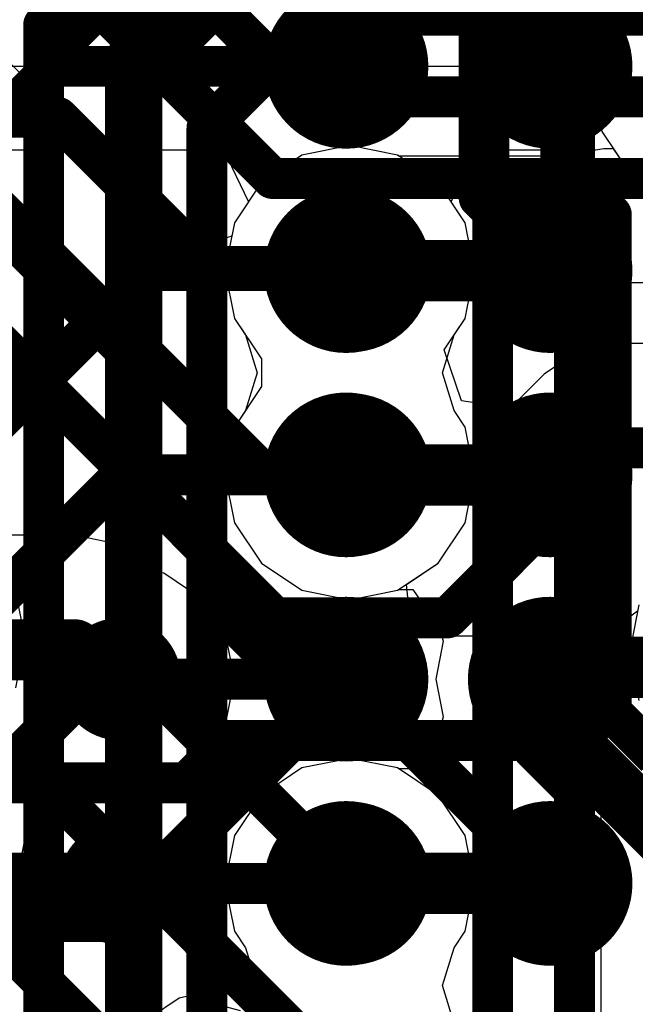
# Model space of a CAD drawing. Header units: millimetres. Extents: x -2 to 68, y -2 to 27.4.
# Tile 337 of 594: x 28.8 to 30.3, y 17.7 to 20.1. Entities that reach past the tile are written whole.
import ezdxf

# ---------------------------------------------------------------- set-up
doc = ezdxf.new("R2010")
doc.units = ezdxf.units.MM
for name, color, linetype in [('BottomLayer', 5, 'Continuous'), ('DrillGuide', 244, 'Continuous'), ('Mechanical13', 56, 'Continuous'), ('Mechanical15', 56, 'Continuous'), ('MidLayer1', 16, 'Continuous'), ('MidLayer2', 76, 'Continuous'), ('MidLayer3', 90, 'Continuous'), ('MidLayer4', 156, 'Continuous'), ('MidLayer5', 130, 'Continuous'), ('MidLayer6', 216, 'Continuous'), ('MidLayer7', 6, 'Continuous'), ('MidLayer8', 54, 'Continuous'), ('MultiLayer', 9, 'Continuous'), ('TopLayer', 1, 'Continuous'), ('TopPaste', 8, 'Continuous'), ('TopSolder', 216, 'Continuous'), ('ViaHoleLayer', 16, 'Continuous')]:
    doc.layers.add(name, color=color, linetype=linetype)

# ---------------------------------------------------------------- blocks, each defined once
blk = doc.blocks.new('BGA486C50P27X27_1400X1400X125_227')
at = {"layer": 'Mechanical13', "const_width": 0.0999998}
blk.add_lwpolyline([(-6.9999987, 7.00000124), (7.00000124, 7.00000124)], dxfattribs=at)
at = {"layer": 'Mechanical15', "const_width": 0.0499999}
blk.add_lwpolyline([(-7.250000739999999, 7.250000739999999), (7.250000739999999, 7.250000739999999)], dxfattribs=at)
at = {"layer": 'TopLayer', "const_width": 0.0999998}
for points in [[(2.45000018, 6.4999997, 1), (2.54999998, 6.4999997, 1)], [(2.94999918, 6.4999997, 1), (3.04999898, 6.4999997, 1)], [(3.45000072, 6.4999997, 1), (3.55000052, 6.4999997, 1)], [(3.94999972, 6.4999997, 1), (4.04999952, 6.4999997, 1)], [(4.45000126, 6.4999997, 1), (4.55000106, 6.4999997, 1)], [(2.45000018, 6.000000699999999, 1), (2.54999998, 6.000000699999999, 1)], [(2.94999918, 6.000000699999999, 1), (3.04999898, 6.000000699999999, 1)], [(3.45000072, 6.000000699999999, 1), (3.55000052, 6.000000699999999, 1)], [(3.94999972, 6.000000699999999, 1), (4.04999952, 6.000000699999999, 1)], [(4.45000126, 6.000000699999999, 1), (4.55000106, 6.000000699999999, 1)]]:
    blk.add_lwpolyline(points, format="xyb", close=True, dxfattribs=at)
at = {"layer": 'TopPaste', "const_width": 0.0999998}
for points in [[(2.45000018, 6.4999997, 1), (2.54999998, 6.4999997, 1)], [(2.94999918, 6.4999997, 1), (3.04999898, 6.4999997, 1)], [(3.45000072, 6.4999997, 1), (3.55000052, 6.4999997, 1)], [(3.94999972, 6.4999997, 1), (4.04999952, 6.4999997, 1)], [(4.45000126, 6.4999997, 1), (4.55000106, 6.4999997, 1)], [(2.45000018, 6.000000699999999, 1), (2.54999998, 6.000000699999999, 1)], [(2.94999918, 6.000000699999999, 1), (3.04999898, 6.000000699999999, 1)], [(3.45000072, 6.000000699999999, 1), (3.55000052, 6.000000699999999, 1)], [(3.94999972, 6.000000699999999, 1), (4.04999952, 6.000000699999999, 1)], [(4.45000126, 6.000000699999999, 1), (4.55000106, 6.000000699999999, 1)]]:
    blk.add_lwpolyline(points, format="xyb", close=True, dxfattribs=at)
at = {"layer": 'TopSolder', "const_width": 0.2015998}
for points in [[(2.39920018, 6.4999997, 1), (2.60079998, 6.4999997, 1)], [(2.89919918, 6.4999997, 1), (3.10079898, 6.4999997, 1)], [(3.39920072, 6.4999997, 1), (3.60080052, 6.4999997, 1)], [(3.89919972, 6.4999997, 1), (4.10079952, 6.4999997, 1)], [(4.399201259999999, 6.4999997, 1), (4.600801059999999, 6.4999997, 1)], [(2.39920018, 6.000000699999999, 1), (2.60079998, 6.000000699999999, 1)], [(2.89919918, 6.000000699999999, 1), (3.10079898, 6.000000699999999, 1)], [(3.39920072, 6.000000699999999, 1), (3.60080052, 6.000000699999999, 1)], [(3.89919972, 6.000000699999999, 1), (4.10079952, 6.000000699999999, 1)], [(4.399201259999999, 6.000000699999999, 1), (4.600801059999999, 6.000000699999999, 1)]]:
    blk.add_lwpolyline(points, format="xyb", close=True, dxfattribs=at)

msp = doc.modelspace()

# ---------------------------------------------------------------- linework, layer by layer
at = {"layer": 'BottomLayer'}
for p, q in [((28.71260958, 20.09697276), (29.26439918, 19.54518062)), ((29.26439918, 19.54518062), (29.3470965, 19.48992546)), ((29.3470965, 19.48992546), (29.44464012, 19.4705224)), ((29.44464012, 19.4705224), (31.80649976, 19.4705224)), ((30.24999792, 12.26045808), (30.25000046, 19.4705224)), ((30.25000046, 19.4705224), (31.80649976, 19.4705224))]:
    msp.add_line(p, q, dxfattribs=at)
at = {"layer": 'BottomLayer', "const_width": 0.0999998}
for points in [[(28.98517952, 20.75056302), (29.61032432, 20.12541822)], [(28.78517992, 20.66772092), (29.52748222, 19.92541862)], [(28.58518032, 20.58487882), (29.44464012, 19.72541902)], [(29.61032432, 20.12541822), (33.23443188, 20.12541822)], [(29.52748222, 19.92541862), (32.95590309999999, 19.92541862)], [(29.44464012, 19.72541902), (33.03874519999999, 19.72541902)]]:
    msp.add_lwpolyline(points, dxfattribs=at)
at = {"layer": 'BottomLayer', "const_width": 0.0499999}
for points in [[(29.58532564, 20.12541822, 1), (29.635323, 20.12541822, 1)], [(29.58532564, 20.12541822, 1), (29.635323, 20.12541822, 1)], [(29.50248354, 19.92541862, 1), (29.5524809, 19.92541862, 1)], [(29.50248354, 19.92541862, 1), (29.5524809, 19.92541862, 1)], [(29.41964144, 19.72541902, 1), (29.4696388, 19.72541902, 1)], [(29.41964144, 19.72541902, 1), (29.4696388, 19.72541902, 1)]]:
    msp.add_lwpolyline(points, format="xyb", close=True, dxfattribs=at)
at = {"layer": 'DrillGuide'}
for points, const_width in [([(29.58399976, 19.49999656, 1), (29.68399956, 19.49999656, 1)], 0.0999998), ([(30.09999822, 19.49999656, 1), (30.14999558, 19.49999656, 1)], 0.0499999), ([(29.58399976, 18.99999756, 1), (29.68399956, 18.99999756, 1)], 0.0999998), ([(30.09999822, 18.99999756, 1), (30.14999558, 18.99999756, 1)], 0.0499999), ([(29.04599728, 18.49999602, 1), (29.09599464, 18.49999602, 1)], 0.0499999), ([(30.09999822, 18.49999602, 1), (30.14999558, 18.49999602, 1)], 0.0499999), ([(29.58399976, 17.99999702, 1), (29.68399956, 17.99999702, 1)], 0.0999998), ([(29.04599728, 17.99999702, 1), (29.09599464, 17.99999702, 1)], 0.0499999), ([(30.09999822, 17.99999702, 1), (30.14999558, 17.99999702, 1)], 0.0499999)]:
    msp.add_lwpolyline(points, format="xyb", close=True, dxfattribs=dict(at, const_width=const_width))
at = {"layer": 'MidLayer1'}
for p, q in [((30.20229418, 20.22428518), (30.20229418, 20.00926402)), ((30.20229418, 20.00926402), (30.2236378, 19.9019668)), ((30.2236378, 19.9019668), (30.1683039, 19.79034396)), ((29.63399966, 19.80587352), (29.5169463, 19.78258934)), ((29.75105302, 19.78258934), (29.63399966, 19.80587352)), ((30.1683039, 19.79034396), (30.14500956, 19.7764019)), ((29.5169463, 19.78258934), (29.41771104, 19.71628518)), ((29.75435756, 19.78038208), (29.75105302, 19.78258934)), ((30.1249969, 19.78038208), (29.75435756, 19.78038208)), ((30.14500956, 19.7764019), (30.1249969, 19.78038208)), ((29.41771104, 19.71628518), (29.35140688, 19.61704992)), ((29.35140688, 19.61704992), (29.3281227, 19.49999656)), ((29.3281227, 19.49999656), (29.35140688, 19.3829432)), ((29.35140688, 19.3829432), (29.41771104, 19.28371048)), ((29.41771104, 19.28371048), (29.41771104, 19.21628364)), ((29.41771104, 19.21628364), (29.35140688, 19.11705092)), ((29.35140688, 19.11705092), (29.3281227, 18.99999756)), ((29.3281227, 18.99999756), (29.35140688, 18.8829442)), ((29.35140688, 18.8829442), (29.41771104, 18.78370894)), ((28.95866699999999, 18.8521213), (28.80271354, 18.8521213)), ((29.06596676, 18.83077768), (28.95866699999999, 18.8521213)), ((29.15692924, 18.76999802), (29.06596676, 18.83077768)), ((29.41771104, 18.78370894), (29.5169463, 18.71740478)), ((29.16530616, 18.7616211), (29.15692924, 18.76999802)), ((29.17829572, 18.75903792), (29.16530616, 18.7616211)), ((29.2692582, 18.69825826), (29.17829572, 18.75903792)), ((29.5169463, 18.71740478), (29.63399966, 18.6941206)), ((29.63399966, 18.6941206), (29.75105302, 18.71740478)), ((29.75105302, 18.71740478), (29.75435756, 18.71961204)), ((29.75435756, 18.71961204), (29.78826148, 18.71961204)), ((29.78826148, 18.71961204), (29.85483996, 18.62335874)), ((29.33003786, 18.60729578), (29.2692582, 18.69825826)), ((29.35138148, 18.49999602), (29.33003786, 18.60729578)), ((29.85483996, 18.62335874), (29.863034, 18.5926095)), ((29.863034, 18.5926095), (29.84461138, 18.49999602)), ((29.33003786, 18.39269626), (29.35138148, 18.49999602)), ((29.84461138, 18.49999602), (29.863034, 18.40738508)), ((29.2920166, 18.33579518), (29.33003786, 18.39269626)), ((29.863034, 18.40738508), (29.85483488, 18.37662568)), ((29.85483488, 18.37662568), (29.78825894, 18.28038254)), ((29.29065008, 18.3275224), (29.2920166, 18.33579518)), ((29.32016488, 18.29222402), (29.29065008, 18.3275224)), ((29.63399966, 18.30587398), (29.5169463, 18.2825898)), ((29.75105302, 18.2825898), (29.63399966, 18.30587398)), ((29.41771358, 18.21628564), (29.32016488, 18.29222402)), ((29.5169463, 18.2825898), (29.41771358, 18.21628564)), ((29.75435756, 18.28038254), (29.75105302, 18.2825898)), ((29.78825894, 18.28038254), (29.75435756, 18.28038254))]:
    msp.add_line(p, q, dxfattribs=at)
for points, const_width in [([(29.53399986, 19.49999656, 1), (29.73399946, 19.49999656, 1)], 0.1999996), ([(30.04999832, 19.49999656, 1), (30.19999547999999, 19.49999656, 1)], 0.1499997), ([(29.5964991, 19.49999656, 1), (29.67150022, 19.49999656, 1)], 0.07499858), ([(30.08749634, 19.49999656, 1), (30.16249746, 19.49999656, 1)], 0.07499858), ([(29.53399986, 18.99999756, 1), (29.73399946, 18.99999756, 1)], 0.1999996), ([(30.04999832, 18.99999756, 1), (30.19999547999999, 18.99999756, 1)], 0.1499997), ([(29.5964991, 18.99999756, 1), (29.67150022, 18.99999756, 1)], 0.07499858), ([(30.08749634, 18.99999756, 1), (30.16249746, 18.99999756, 1)], 0.07499858), ([(28.92116644, 18.57173578, 1), (28.99616756, 18.57173578, 1)], 0.07499858), ([(28.92116644, 18.57173578, 1), (28.99616756, 18.57173578, 1)], 0.07499858), ([(28.99599738, 18.49999602, 1), (29.14599454, 18.49999602, 1)], 0.1499997), ([(30.04999832, 18.49999602, 1), (30.19999547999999, 18.49999602, 1)], 0.1499997), ([(30.1161958, 18.52869548, 1), (30.19119692, 18.52869548, 1)], 0.07499858), ([(30.1161958, 18.52869548, 1), (30.19119692, 18.52869548, 1)], 0.07499858), ([(28.9929062, 18.49999602, 1), (29.06790732, 18.49999602, 1)], 0.07499858), ([(28.9929062, 18.49999602, 1), (29.06790732, 18.49999602, 1)], 0.07499858), ([(29.0334954, 18.49999602, 1), (29.10849652, 18.49999602, 1)], 0.07499858), ([(30.08749634, 18.49999602, 1), (30.16249746, 18.49999602, 1)], 0.07499858), ([(29.53399986, 17.99999702, 1), (29.73399946, 17.99999702, 1)], 0.1999996), ([(28.99599738, 17.99999702, 1), (29.14599454, 17.99999702, 1)], 0.1499997), ([(30.04999832, 17.99999702, 1), (30.19999547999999, 17.99999702, 1)], 0.1499997), ([(29.0334954, 17.99999702, 1), (29.10849652, 17.99999702, 1)], 0.07499858), ([(29.5964991, 17.99999702, 1), (29.67150022, 17.99999702, 1)], 0.07499858), ([(30.08749634, 17.99999702, 1), (30.16249746, 17.99999702, 1)], 0.07499858)]:
    msp.add_lwpolyline(points, format="xyb", close=True, dxfattribs=dict(at, const_width=const_width))
at = {"layer": 'MidLayer1', "const_width": 0.1499997}
for points in [[(29.63399966, 19.49999656), (30.1249969, 19.49999656)], [(29.63399966, 18.99999756), (30.1249969, 18.99999756)], [(28.55805566, 18.57173578), (28.95866699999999, 18.57173578)], [(28.95866699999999, 18.57173578), (29.03040676, 18.49999602)], [(30.1249969, 18.49999602), (30.15369636, 18.52869548)], [(30.15369636, 18.52869548), (30.58907522, 18.52869548)], [(29.03040676, 18.49999602), (29.07099596, 18.49999602)], [(28.39348652, 17.99999702), (29.07099596, 17.99999702)], [(29.63399966, 17.99999702), (30.1249969, 17.99999702)]]:
    msp.add_lwpolyline(points, dxfattribs=at)
at = {"layer": 'MidLayer2'}
for p, q in [((30.31821978, 20.17372394), (30.25191561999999, 20.07448868)), ((29.0162996, 20.11073956), (28.91875344, 20.13014262)), ((29.09899184, 20.0554844), (29.0162996, 20.11073956)), ((29.38958054, 19.7648957), (29.09899184, 20.0554844)), ((30.25191561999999, 20.07448868), (30.22863144, 19.95743532)), ((30.22863144, 19.95743532), (30.25191561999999, 19.84038196)), ((30.25191561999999, 19.84038196), (30.31821978, 19.7411467)), ((29.63399966, 19.80587352), (29.5169463, 19.78258934)), ((29.75105302, 19.78258934), (29.63399966, 19.80587352)), ((29.49046426, 19.7648957), (29.38958054, 19.7648957)), ((29.5169463, 19.78258934), (29.49046426, 19.7648957)), ((29.85028828, 19.71628518), (29.75105302, 19.78258934)), ((30.31821978, 19.7411467), (30.41745504, 19.67484254)), ((29.91659244, 19.61704992), (29.85028828, 19.71628518)), ((29.93987662, 19.49999656), (29.91659244, 19.61704992)), ((29.91659244, 19.3829432), (29.93987662, 19.49999656)), ((29.86537334, 19.306286), (29.91659244, 19.3829432)), ((29.90776848, 19.1810005), (29.86537334, 19.306286)), ((30.29021882, 19.32129994), (30.19267266, 19.30189688)), ((30.5976782, 19.32129994), (30.29021882, 19.32129994)), ((30.19267266, 19.30189688), (30.10998042, 19.24664172)), ((30.10998042, 19.24664172), (30.02696052, 19.16362182)), ((30.02696052, 19.16362182), (29.90776848, 19.1810005))]:
    msp.add_line(p, q, dxfattribs=at)
at = {"layer": 'MidLayer2', "const_width": 0.0999998}
for points in [[(27.69601522, 19.875246), (28.91875344, 19.875246)], [(28.91875344, 19.875246), (29.28400036, 19.50999908)], [(28.75099152, 19.67500764), (29.4260016, 18.99999756)], [(29.28400036, 19.50999908), (29.62399714, 19.50999908)], [(29.62399714, 19.50999908), (29.63399966, 19.49999656)], [(28.62499736, 19.47500804), (29.45000714, 18.64999826)], [(29.87381376, 18.64999826), (30.29021882, 19.06640332)], [(30.29021882, 19.06640332), (30.75618436, 19.06640332)], [(29.4260016, 18.99999756), (29.63399966, 18.99999756)], [(29.45000714, 18.64999826), (29.87381376, 18.64999826)], [(29.2340792, 18.24612302), (29.33795504, 18.34999886)], [(29.33795504, 18.34999886), (30.20000056, 18.34999886)], [(30.20000056, 18.34999886), (30.34200179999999, 18.20799762)], [(28.38869608, 18.24612302), (29.2340792, 18.24612302)], [(30.34200179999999, 18.20799762), (30.85799772, 18.20799762)]]:
    msp.add_lwpolyline(points, dxfattribs=at)
at = {"layer": 'MidLayer2'}
for points, const_width in [([(28.89375476, 19.875246, 1), (28.94375212, 19.875246, 1)], 0.0499999), ([(28.89375476, 19.875246, 1), (28.94375212, 19.875246, 1)], 0.0499999), ([(29.53399986, 19.49999656, 1), (29.73399946, 19.49999656, 1)], 0.1999996), ([(29.25900168, 19.50999908, 1), (29.30899904, 19.50999908, 1)], 0.0499999), ([(29.25900168, 19.50999908, 1), (29.30899904, 19.50999908, 1)], 0.0499999), ([(29.59899846, 19.50999908, 1), (29.64899582, 19.50999908, 1)], 0.0499999), ([(29.59899846, 19.50999908, 1), (29.64899582, 19.50999908, 1)], 0.0499999), ([(29.60900098, 19.49999656, 1), (29.65899834, 19.49999656, 1)], 0.0499999), ([(29.53399986, 18.99999756, 1), (29.73399946, 18.99999756, 1)], 0.1999996), ([(30.26522014, 19.06640332, 1), (30.3152175, 19.06640332, 1)], 0.0499999), ([(30.26522014, 19.06640332, 1), (30.3152175, 19.06640332, 1)], 0.0499999), ([(29.40100292, 18.99999756, 1), (29.45100028, 18.99999756, 1)], 0.0499999), ([(29.40100292, 18.99999756, 1), (29.45100028, 18.99999756, 1)], 0.0499999), ([(29.60900098, 18.99999756, 1), (29.65899834, 18.99999756, 1)], 0.0499999), ([(29.42500846, 18.64999826, 1), (29.47500582, 18.64999826, 1)], 0.0499999), ([(29.42500846, 18.64999826, 1), (29.47500582, 18.64999826, 1)], 0.0499999), ([(29.84881508, 18.64999826, 1), (29.89881244, 18.64999826, 1)], 0.0499999), ([(29.84881508, 18.64999826, 1), (29.89881244, 18.64999826, 1)], 0.0499999), ([(29.31295636, 18.34999886, 1), (29.36295372, 18.34999886, 1)], 0.0499999), ([(29.31295636, 18.34999886, 1), (29.36295372, 18.34999886, 1)], 0.0499999), ([(30.17500188, 18.34999886, 1), (30.22499924, 18.34999886, 1)], 0.0499999), ([(30.17500188, 18.34999886, 1), (30.22499924, 18.34999886, 1)], 0.0499999), ([(29.20908052, 18.24612302, 1), (29.25907788, 18.24612302, 1)], 0.0499999), ([(29.20908052, 18.24612302, 1), (29.25907788, 18.24612302, 1)], 0.0499999), ([(30.31700312, 18.20799762, 1), (30.36700048, 18.20799762, 1)], 0.0499999), ([(30.31700312, 18.20799762, 1), (30.36700048, 18.20799762, 1)], 0.0499999), ([(29.53399986, 17.99999702, 1), (29.73399946, 17.99999702, 1)], 0.1999996)]:
    msp.add_lwpolyline(points, format="xyb", close=True, dxfattribs=dict(at, const_width=const_width))
at = {"layer": 'MidLayer3', "const_width": 0.0999998}
for points in [[(29.28400036, 19.84478886), (30.14848174, 20.70927024)], [(30.1845091, 20.10240836), (30.54848094, 20.4663802)], [(28.88400116, 20.01047306), (29.12690898, 20.25338088)], [(29.08400076, 19.92763096), (29.32690858, 20.17053878)], [(29.9845095, 20.06263704), (29.9845095, 20.18525046)], [(30.1845091, 14.91105984), (30.1845091, 20.10240836)], [(29.97535026, 20.0534778), (29.9845095, 20.06263704)], [(29.97535026, 19.6536183), (29.97535026, 20.0534778)], [(28.88400116, 18.3328437), (28.88400116, 20.01047306)], [(29.08400076, 18.4156858), (29.08400076, 19.92763096)], [(29.28400036, 18.4985279), (29.28400036, 19.84478886)], [(29.97535026, 19.6536183), (29.98399896, 19.6449696)], [(29.98399896, 15.05061252), (29.98399896, 19.6449696)], [(29.28400036, 18.4985279), (29.2840029, 18.49852536)], [(29.2840029, 17.18934586), (29.2840029, 18.49852536)], [(29.08400076, 18.4156858), (29.0840033, 18.41568326)], [(29.0840033, 17.27218796), (29.0840033, 18.41568326)], [(28.88400116, 18.3328437), (28.8840037, 18.33284116)], [(28.8840037, 17.35503006), (28.8840037, 18.33284116)]]:
    msp.add_lwpolyline(points, dxfattribs=at)
at = {"layer": 'MidLayer3'}
for points, const_width in [([(30.15951042, 20.10240836, 1), (30.20950778, 20.10240836, 1)], 0.0499999), ([(30.15951042, 20.10240836, 1), (30.20950778, 20.10240836, 1)], 0.0499999), ([(29.95035158, 20.0534778, 1), (30.00034893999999, 20.0534778, 1)], 0.0499999), ([(29.95035158, 20.0534778, 1), (30.00034893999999, 20.0534778, 1)], 0.0499999), ([(29.95951082, 20.06263704, 1), (30.00950818, 20.06263704, 1)], 0.0499999), ([(29.95951082, 20.06263704, 1), (30.00950818, 20.06263704, 1)], 0.0499999), ([(28.85900248, 20.01047306, 1), (28.90899984, 20.01047306, 1)], 0.0499999), ([(28.85900248, 20.01047306, 1), (28.90899984, 20.01047306, 1)], 0.0499999), ([(29.05900208, 19.92763096, 1), (29.10899944, 19.92763096, 1)], 0.0499999), ([(29.05900208, 19.92763096, 1), (29.10899944, 19.92763096, 1)], 0.0499999), ([(29.25900168, 19.84478886, 1), (29.30899904, 19.84478886, 1)], 0.0499999), ([(29.25900168, 19.84478886, 1), (29.30899904, 19.84478886, 1)], 0.0499999), ([(29.53399986, 19.49999656, 1), (29.73399946, 19.49999656, 1)], 0.1999996), ([(29.95035158, 19.6536183, 1), (30.00034893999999, 19.6536183, 1)], 0.0499999), ([(29.95035158, 19.6536183, 1), (30.00034893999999, 19.6536183, 1)], 0.0499999), ([(29.95900028, 19.6449696, 1), (30.00899764, 19.6449696, 1)], 0.0499999), ([(29.95900028, 19.6449696, 1), (30.00899764, 19.6449696, 1)], 0.0499999), ([(29.53399986, 18.99999756, 1), (29.73399946, 18.99999756, 1)], 0.1999996), ([(29.25900168, 18.4985279, 1), (29.30899904, 18.4985279, 1)], 0.0499999), ([(29.25900168, 18.4985279, 1), (29.30899904, 18.4985279, 1)], 0.0499999), ([(29.25900422, 18.49852536, 1), (29.30900158, 18.49852536, 1)], 0.0499999), ([(29.25900422, 18.49852536, 1), (29.30900158, 18.49852536, 1)], 0.0499999), ([(29.05900208, 18.4156858, 1), (29.10899944, 18.4156858, 1)], 0.0499999), ([(29.05900208, 18.4156858, 1), (29.10899944, 18.4156858, 1)], 0.0499999), ([(29.05900462, 18.41568326, 1), (29.10900198, 18.41568326, 1)], 0.0499999), ([(29.05900462, 18.41568326, 1), (29.10900198, 18.41568326, 1)], 0.0499999), ([(28.85900248, 18.3328437, 1), (28.90899984, 18.3328437, 1)], 0.0499999), ([(28.85900248, 18.3328437, 1), (28.90899984, 18.3328437, 1)], 0.0499999), ([(28.85900502, 18.33284116, 1), (28.90900238, 18.33284116, 1)], 0.0499999), ([(28.85900502, 18.33284116, 1), (28.90900238, 18.33284116, 1)], 0.0499999), ([(29.53399986, 17.99999702, 1), (29.73399946, 17.99999702, 1)], 0.1999996)]:
    msp.add_lwpolyline(points, format="xyb", close=True, dxfattribs=dict(at, const_width=const_width))
at = {"layer": 'MidLayer4'}
for p, q in [((30.25848914, 20.72935402), (30.25848914, 20.0843261)), ((30.25848914, 20.0843261), (30.25191561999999, 20.07448868)), ((30.25191561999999, 20.07448868), (30.22863144, 19.95743532)), ((30.22863144, 19.95743532), (30.25191561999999, 19.84038196)), ((30.25191561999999, 19.84038196), (30.31821978, 19.7411467)), ((29.63399966, 19.80587352), (29.5169463, 19.78258934)), ((29.75105302, 19.78258934), (29.63399966, 19.80587352)), ((29.5169463, 19.78258934), (29.41771104, 19.71628518)), ((29.85028828, 19.71628518), (29.75105302, 19.78258934)), ((30.31821978, 19.7411467), (30.41745504, 19.67484254)), ((29.41771104, 19.71628518), (29.35140688, 19.61704992)), ((29.91659244, 19.61704992), (29.85028828, 19.71628518)), ((29.35140688, 19.61704992), (29.3281227, 19.49999656)), ((29.93987662, 19.49999656), (29.91659244, 19.61704992)), ((29.3281227, 19.49999656), (29.35140688, 19.3829432)), ((29.91659244, 19.3829432), (29.93987662, 19.49999656)), ((29.35140688, 19.3829432), (29.3783004, 19.34269436)), ((29.88969892, 19.34269436), (29.91659244, 19.3829432)), ((29.3783004, 19.34269436), (29.40720052, 19.24999706)), ((29.8607988, 19.24999706), (29.88969892, 19.34269436)), ((29.40720052, 19.24999706), (29.3783004, 19.15729976)), ((29.88969892, 19.15729976), (29.8607988, 19.24999706)), ((29.3783004, 19.15729976), (29.35140688, 19.11705092)), ((29.91659244, 19.11705092), (29.88969892, 19.15729976)), ((29.35140688, 19.11705092), (29.3281227, 18.99999756)), ((29.93987662, 18.99999756), (29.91659244, 19.11705092)), ((29.3281227, 18.99999756), (29.35140688, 18.8829442)), ((29.91659244, 18.8829442), (29.93987662, 18.99999756)), ((29.35140688, 18.8829442), (29.41771104, 18.78370894)), ((29.85028828, 18.78370894), (29.91659244, 18.8829442)), ((29.41771104, 18.78370894), (29.5169463, 18.71740478)), ((29.75105302, 18.71740478), (29.85028828, 18.78370894)), ((28.83954608, 18.59612232), (28.8162619, 18.71317568)), ((29.5169463, 18.71740478), (29.63399966, 18.6941206)), ((29.63399966, 18.6941206), (29.75105302, 18.71740478)), ((30.3424082, 18.6816746), (30.31912402, 18.56462124)), ((28.8162619, 18.47906896), (28.83954608, 18.59612232)), ((30.31912402, 18.56462124), (30.3424082, 18.44756788)), ((29.63399966, 18.30587398), (29.5169463, 18.2825898)), ((29.75105302, 18.2825898), (29.63399966, 18.30587398)), ((29.5169463, 18.2825898), (29.41771104, 18.21628564)), ((29.85028828, 18.21628564), (29.75105302, 18.2825898)), ((29.41771104, 18.21628564), (29.35140688, 18.11705038)), ((29.91659244, 18.11705038), (29.85028828, 18.21628564)), ((29.35140688, 18.11705038), (29.3281227, 17.99999702)), ((29.93987662, 17.99999702), (29.91659244, 18.11705038)), ((29.3281227, 17.99999702), (29.35140688, 17.88294366)), ((29.91659244, 17.88294366), (29.93987662, 17.99999702)), ((29.35140688, 17.88294366), (29.3783004, 17.84269482)), ((29.88969892, 17.84269482), (29.91659244, 17.88294366)), ((29.3783004, 17.84269482), (29.40720052, 17.74999752)), ((29.8607988, 17.74999752), (29.88969892, 17.84269482)), ((29.40720052, 17.74999752), (29.3783004, 17.65730022)), ((29.88969892, 17.65730022), (29.8607988, 17.74999752))]:
    msp.add_line(p, q, dxfattribs=at)
at = {"layer": 'MidLayer4', "const_width": 0.1999996}
for points in [[(29.53399986, 19.49999656, 1), (29.73399946, 19.49999656, 1)], [(29.53399986, 18.99999756, 1), (29.73399946, 18.99999756, 1)], [(29.53399986, 17.99999702, 1), (29.73399946, 17.99999702, 1)]]:
    msp.add_lwpolyline(points, format="xyb", close=True, dxfattribs=at)
at = {"layer": 'MidLayer5'}
for p, q in [((30.31821978, 20.17372394), (30.25191561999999, 20.07448868)), ((29.20703074, 19.54221136), (28.63108828, 20.11815128)), ((30.25191561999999, 20.07448868), (30.22863144, 19.95743532)), ((30.22863144, 19.95743532), (30.25191561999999, 19.84038196)), ((30.25191561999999, 19.84038196), (30.31821978, 19.7411467)), ((29.63399966, 19.80587352), (29.5169463, 19.78258934)), ((29.75105302, 19.78258934), (29.63399966, 19.80587352)), ((29.5169463, 19.78258934), (29.41771104, 19.71628518)), ((29.85028828, 19.71628518), (29.75105302, 19.78258934)), ((30.31821978, 19.7411467), (30.41745504, 19.67484254)), ((29.41771104, 19.71628518), (29.35140688, 19.61704992)), ((29.91659244, 19.61704992), (29.85028828, 19.71628518)), ((29.35140688, 19.61704992), (29.3448359, 19.58401468)), ((29.93987662, 19.49999656), (29.91659244, 19.61704992)), ((29.3448359, 19.58401468), (29.20703074, 19.54221136)), ((29.91659244, 19.3829432), (29.93987662, 19.49999656)), ((29.88969892, 19.34269436), (29.91659244, 19.3829432)), ((29.8607988, 19.24999706), (29.88969892, 19.34269436)), ((29.88969892, 19.15729976), (29.8607988, 19.24999706)), ((29.91659244, 19.11705092), (29.88969892, 19.15729976)), ((29.93987662, 18.99999756), (29.91659244, 19.11705092)), ((29.91659244, 18.8829442), (29.93987662, 18.99999756)), ((29.85028828, 18.78370894), (29.91659244, 18.8829442)), ((29.772737, 18.73189294), (29.85028828, 18.78370894)), ((29.78395618, 18.63093048), (29.772737, 18.73189294)), ((30.33933226, 18.66621108), (30.23154228, 18.58548988)), ((29.79386218, 18.60489294), (29.78395618, 18.63093048)), ((30.13399866, 18.60489294), (29.79386218, 18.60489294)), ((30.23154228, 18.58548988), (30.13399866, 18.60489294)), ((29.14317514, 17.67110512), (29.21610616, 17.71983756)), ((29.21610616, 17.71983756), (29.23441702, 17.72407174)), ((29.23441702, 17.72407174), (29.36580614, 17.6889156))]:
    msp.add_line(p, q, dxfattribs=at)
at = {"layer": 'MidLayer5', "const_width": 0.0999998}
for points in [[(28.37619166, 20.0125711), (29.12199916, 19.2667636)], [(29.12199916, 18.6109991), (29.12199916, 19.2667636)], [(28.75712308, 18.24612302), (29.12199916, 18.6109991)], [(29.04562898, 17.90659868), (29.48902662, 18.34999632)], [(29.48902662, 18.34999632), (30.13399866, 18.34999632)], [(30.13399866, 18.34999632), (30.68399502, 17.79999996)], [(28.23244036, 17.90659868), (29.04562898, 17.90659868)]]:
    msp.add_lwpolyline(points, dxfattribs=at)
at = {"layer": 'MidLayer5'}
for points, const_width in [([(29.53399986, 19.49999656, 1), (29.73399946, 19.49999656, 1)], 0.1999996), ([(29.09700048, 19.2667636, 1), (29.14699784, 19.2667636, 1)], 0.0499999), ([(29.09700048, 19.2667636, 1), (29.14699784, 19.2667636, 1)], 0.0499999), ([(29.53399986, 18.99999756, 1), (29.73399946, 18.99999756, 1)], 0.1999996), ([(29.09700048, 18.6109991, 1), (29.14699784, 18.6109991, 1)], 0.0499999), ([(29.09700048, 18.6109991, 1), (29.14699784, 18.6109991, 1)], 0.0499999), ([(29.46402793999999, 18.34999632, 1), (29.5140253, 18.34999632, 1)], 0.0499999), ([(29.46402793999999, 18.34999632, 1), (29.5140253, 18.34999632, 1)], 0.0499999), ([(30.10899998, 18.34999632, 1), (30.15899734, 18.34999632, 1)], 0.0499999), ([(30.10899998, 18.34999632, 1), (30.15899734, 18.34999632, 1)], 0.0499999), ([(29.53399986, 17.99999702, 1), (29.73399946, 17.99999702, 1)], 0.1999996), ([(29.0206303, 17.90659868, 1), (29.07062766, 17.90659868, 1)], 0.0499999), ([(29.0206303, 17.90659868, 1), (29.07062766, 17.90659868, 1)], 0.0499999)]:
    msp.add_lwpolyline(points, format="xyb", close=True, dxfattribs=dict(at, const_width=const_width))
at = {"layer": 'MidLayer6', "const_width": 0.0999998}
for points in [[(30.1509811, 20.14153452), (32.30042307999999, 22.2909765)], [(28.88400116, 20.1013441), (30.09626949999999, 21.31361244)], [(29.08400076, 20.018502), (30.2962691, 21.23077034)], [(29.28400036, 19.84886556), (29.7509819, 20.3158471)], [(29.9509815, 19.67798706), (29.9509815, 20.22437662)], [(30.1509811, 19.76082916), (30.1509811, 20.14153452)], [(28.88400116, 18.24999906), (28.88400116, 20.1013441)], [(29.08400076, 18.54999592), (29.08400076, 20.018502)], [(29.28400036, 18.7077477), (29.28400036, 19.84886556)], [(30.1509811, 19.76082916), (30.27500168, 19.63680858)], [(29.9509815, 19.67798706), (29.98399896, 19.6449696)], [(29.98399896, 18.43786762), (29.98399896, 19.6449696)], [(30.27500168, 18.41965074), (30.27500168, 19.63680858)], [(29.28400036, 18.7077477), (29.60525194, 18.37999626)], [(29.08400076, 18.54999592), (29.63399966, 17.99999702)], [(29.98399896, 18.43786762), (30.0832393, 18.33862728)], [(30.27500168, 18.41965074), (30.2832389, 18.41141352)], [(30.2832389, 18.41141098), (30.2832389, 18.41141352)], [(30.2832389, 18.41141098), (30.38399816, 18.31065172)], [(29.60525194, 18.37999626), (29.63525442, 18.34999886)], [(29.63525442, 18.34999886), (29.67666658, 18.34999632)], [(29.67666658, 18.34999632), (29.7789727, 18.34999632)], [(29.7789727, 18.34999632), (29.98399896, 18.14497006)], [(30.0832393, 18.32856888), (30.0832393, 18.33862728)], [(30.0832393, 18.32856888), (30.18399856, 18.22780962)], [(28.88400116, 18.24999906), (29.31832846, 17.81567176)], [(30.18399856, 16.46553476), (30.18399856, 18.22780962)], [(29.98399896, 16.56212842), (29.98399896, 18.14497006)], [(28.55367924, 18.08760924), (29.11832886, 17.52295962)], [(29.31832846, 17.81566922), (29.31832846, 17.81567176)], [(29.31832846, 17.81566922), (29.63399966, 17.49999802)]]:
    msp.add_lwpolyline(points, dxfattribs=at)
at = {"layer": 'MidLayer6'}
for points, const_width in [([(30.12598242, 20.14153452, 1), (30.17597978, 20.14153452, 1)], 0.0499999), ([(30.12598242, 20.14153452, 1), (30.17597978, 20.14153452, 1)], 0.0499999), ([(28.85900248, 20.1013441, 1), (28.90899984, 20.1013441, 1)], 0.0499999), ([(28.85900248, 20.1013441, 1), (28.90899984, 20.1013441, 1)], 0.0499999), ([(29.05900208, 20.018502, 1), (29.10899944, 20.018502, 1)], 0.0499999), ([(29.05900208, 20.018502, 1), (29.10899944, 20.018502, 1)], 0.0499999), ([(29.25900168, 19.84886556, 1), (29.30899904, 19.84886556, 1)], 0.0499999), ([(29.25900168, 19.84886556, 1), (29.30899904, 19.84886556, 1)], 0.0499999), ([(30.12598242, 19.76082916, 1), (30.17597978, 19.76082916, 1)], 0.0499999), ([(30.12598242, 19.76082916, 1), (30.17597978, 19.76082916, 1)], 0.0499999), ([(29.92598282, 19.67798706, 1), (29.97598018, 19.67798706, 1)], 0.0499999), ([(29.92598282, 19.67798706, 1), (29.97598018, 19.67798706, 1)], 0.0499999), ([(29.53399986, 19.49999656, 1), (29.73399946, 19.49999656, 1)], 0.1999996), ([(29.95900028, 19.6449696, 1), (30.00899764, 19.6449696, 1)], 0.0499999), ([(29.95900028, 19.6449696, 1), (30.00899764, 19.6449696, 1)], 0.0499999), ([(30.250003, 19.63680858, 1), (30.30000035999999, 19.63680858, 1)], 0.0499999), ([(30.250003, 19.63680858, 1), (30.30000035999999, 19.63680858, 1)], 0.0499999), ([(29.53399986, 18.99999756, 1), (29.73399946, 18.99999756, 1)], 0.1999996), ([(29.25900168, 18.7077477, 1), (29.30899904, 18.7077477, 1)], 0.0499999), ([(29.25900168, 18.7077477, 1), (29.30899904, 18.7077477, 1)], 0.0499999), ([(29.05900208, 18.54999592, 1), (29.10899944, 18.54999592, 1)], 0.0499999), ([(29.05900208, 18.54999592, 1), (29.10899944, 18.54999592, 1)], 0.0499999), ([(29.95900028, 18.43786762, 1), (30.00899764, 18.43786762, 1)], 0.0499999), ([(29.95900028, 18.43786762, 1), (30.00899764, 18.43786762, 1)], 0.0499999), ([(30.250003, 18.41965074, 1), (30.30000035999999, 18.41965074, 1)], 0.0499999), ([(30.250003, 18.41965074, 1), (30.30000035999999, 18.41965074, 1)], 0.0499999), ([(30.25824022, 18.41141352, 1), (30.30823758, 18.41141352, 1)], 0.0499999), ([(30.25824022, 18.41141352, 1), (30.30823758, 18.41141352, 1)], 0.0499999), ([(30.25824022, 18.41141098, 1), (30.30823758, 18.41141098, 1)], 0.0499999), ([(30.25824022, 18.41141098, 1), (30.30823758, 18.41141098, 1)], 0.0499999), ([(29.58025326, 18.37999626, 1), (29.63025061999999, 18.37999626, 1)], 0.0499999), ([(29.58025326, 18.37999626, 1), (29.63025061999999, 18.37999626, 1)], 0.0499999), ([(29.61025574, 18.34999886, 1), (29.66025309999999, 18.34999886, 1)], 0.0499999), ([(29.61025574, 18.34999886, 1), (29.66025309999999, 18.34999886, 1)], 0.0499999), ([(29.6516679, 18.34999632, 1), (29.70166526, 18.34999632, 1)], 0.0499999), ([(29.6516679, 18.34999632, 1), (29.70166526, 18.34999632, 1)], 0.0499999), ([(29.75397402, 18.34999632, 1), (29.80397138, 18.34999632, 1)], 0.0499999), ([(29.75397402, 18.34999632, 1), (29.80397138, 18.34999632, 1)], 0.0499999), ([(30.05824062, 18.33862728, 1), (30.10823797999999, 18.33862728, 1)], 0.0499999), ([(30.05824062, 18.33862728, 1), (30.10823797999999, 18.33862728, 1)], 0.0499999), ([(30.05824062, 18.32856888, 1), (30.10823797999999, 18.32856888, 1)], 0.0499999), ([(30.05824062, 18.32856888, 1), (30.10823797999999, 18.32856888, 1)], 0.0499999), ([(28.85900248, 18.24999906, 1), (28.90899984, 18.24999906, 1)], 0.0499999), ([(28.85900248, 18.24999906, 1), (28.90899984, 18.24999906, 1)], 0.0499999), ([(30.15899988, 18.22780962, 1), (30.20899724, 18.22780962, 1)], 0.0499999), ([(30.15899988, 18.22780962, 1), (30.20899724, 18.22780962, 1)], 0.0499999), ([(29.53399986, 17.99999702, 1), (29.73399946, 17.99999702, 1)], 0.1999996), ([(29.95900028, 18.14497006, 1), (30.00899764, 18.14497006, 1)], 0.0499999), ([(29.95900028, 18.14497006, 1), (30.00899764, 18.14497006, 1)], 0.0499999), ([(29.60900098, 17.99999702, 1), (29.65899834, 17.99999702, 1)], 0.0499999), ([(29.29332978, 17.81567176, 1), (29.34332714, 17.81567176, 1)], 0.0499999), ([(29.29332978, 17.81567176, 1), (29.34332714, 17.81567176, 1)], 0.0499999), ([(29.29332978, 17.81566922, 1), (29.34332714, 17.81566922, 1)], 0.0499999), ([(29.29332978, 17.81566922, 1), (29.34332714, 17.81566922, 1)], 0.0499999)]:
    msp.add_lwpolyline(points, format="xyb", close=True, dxfattribs=dict(at, const_width=const_width))
at = {"layer": 'MidLayer7'}
for p, q in [((30.31821978, 20.17372394), (30.25191561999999, 20.07448868)), ((30.25191561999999, 20.07448868), (30.23693724, 19.99918784)), ((30.23693724, 19.99918784), (27.20106828, 19.99918784)), ((27.37702678, 19.79526902), (29.32472418, 19.79526902)), ((29.32472418, 19.79526902), (29.3856283, 19.66826902)), ((29.88237102, 19.66826902), (29.94327514, 19.79526902)), ((29.94327514, 19.79526902), (30.23693724, 19.79526902)), ((30.23693724, 19.79526902), (30.25662732, 19.7991857)), ((30.25662732, 19.7991857), (30.27671872, 19.7991857)), ((30.27671872, 19.7991857), (30.27884978, 19.80006962)), ((30.27884978, 19.80006962), (30.31821978, 19.7411467)), ((30.31821978, 19.7411467), (30.41745504, 19.67484254)), ((29.3856283, 19.66826902), (29.35140688, 19.61704992)), ((29.91659244, 19.61704992), (29.88237102, 19.66826902)), ((29.35140688, 19.61704992), (29.3281227, 19.49999656)), ((29.93987662, 19.49999656), (29.91659244, 19.61704992)), ((29.3281227, 19.49999656), (29.35140688, 19.3829432)), ((29.91659244, 19.3829432), (29.93987662, 19.49999656)), ((29.35140688, 19.3829432), (29.3783004, 19.34269436)), ((29.88969892, 19.34269436), (29.91659244, 19.3829432)), ((29.3783004, 19.34269436), (29.40720052, 19.24999706)), ((29.8607988, 19.24999706), (29.88969892, 19.34269436)), ((29.40720052, 19.24999706), (29.3783004, 19.15729976)), ((29.88969892, 19.15729976), (29.8607988, 19.24999706)), ((29.3783004, 19.15729976), (29.35140688, 19.11705092)), ((29.91659244, 19.11705092), (29.88969892, 19.15729976)), ((29.35140688, 19.11705092), (29.3281227, 18.99999756)), ((29.93987662, 18.99999756), (29.91659244, 19.11705092)), ((29.3281227, 18.99999756), (29.35140688, 18.8829442)), ((29.91659244, 18.8829442), (29.93987662, 18.99999756)), ((29.35140688, 18.8829442), (29.41771104, 18.78370894)), ((29.85028828, 18.78370894), (29.91659244, 18.8829442)), ((29.41771104, 18.78370894), (29.5169463, 18.71740478)), ((29.75105302, 18.71740478), (29.85028828, 18.78370894)), ((28.83954608, 18.59612232), (28.8162619, 18.71317568)), ((29.5169463, 18.71740478), (29.63399966, 18.6941206)), ((29.63399966, 18.6941206), (29.75105302, 18.71740478)), ((30.3424082, 18.6816746), (30.31912402, 18.56462124)), ((28.8162619, 18.47906896), (28.83954608, 18.59612232)), ((30.31912402, 18.56462124), (30.3424082, 18.44756788)), ((29.63399966, 18.30587398), (29.5169463, 18.2825898)), ((29.75105302, 18.2825898), (29.63399966, 18.30587398)), ((29.5169463, 18.2825898), (29.41771104, 18.21628564)), ((29.85028828, 18.21628564), (29.75105302, 18.2825898)), ((29.41771104, 18.21628564), (29.35140688, 18.11705038)), ((29.91659244, 18.11705038), (29.85028828, 18.21628564)), ((29.35140688, 18.11705038), (29.3281227, 17.99999702)), ((29.93987662, 17.99999702), (29.91659244, 18.11705038)), ((29.3281227, 17.99999702), (29.35140688, 17.88294366)), ((29.91659244, 17.88294366), (29.93987662, 17.99999702)), ((29.35140688, 17.88294366), (29.3783004, 17.84269482)), ((29.88969892, 17.84269482), (29.91659244, 17.88294366)), ((29.3783004, 17.84269482), (29.40720052, 17.74999752)), ((29.8607988, 17.74999752), (29.88969892, 17.84269482)), ((29.40720052, 17.74999752), (29.3783004, 17.65730022)), ((29.88969892, 17.65730022), (29.8607988, 17.74999752))]:
    msp.add_line(p, q, dxfattribs=at)
at = {"layer": 'MidLayer7', "const_width": 0.1999996}
for points in [[(29.53399986, 19.49999656, 1), (29.73399946, 19.49999656, 1)], [(29.53399986, 18.99999756, 1), (29.73399946, 18.99999756, 1)], [(29.53399986, 17.99999702, 1), (29.73399946, 17.99999702, 1)]]:
    msp.add_lwpolyline(points, format="xyb", close=True, dxfattribs=at)
at = {"layer": 'MidLayer8'}
for p, q in [((30.31821978, 20.17372394), (30.25191561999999, 20.07448868)), ((30.25191561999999, 20.07448868), (30.22863144, 19.95743532)), ((30.22863144, 19.95743532), (30.25191561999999, 19.84038196)), ((30.25191561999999, 19.84038196), (30.31821978, 19.7411467)), ((29.63399966, 19.80587352), (29.5169463, 19.78258934)), ((29.75105302, 19.78258934), (29.63399966, 19.80587352)), ((29.5169463, 19.78258934), (29.41771104, 19.71628518)), ((29.85028828, 19.71628518), (29.75105302, 19.78258934)), ((30.31821978, 19.7411467), (30.41745504, 19.67484254)), ((29.41771104, 19.71628518), (29.35140688, 19.61704992)), ((29.91659244, 19.61704992), (29.85028828, 19.71628518)), ((29.35140688, 19.61704992), (29.3281227, 19.49999656)), ((29.93987662, 19.49999656), (29.91659244, 19.61704992)), ((29.3281227, 19.49999656), (29.35140688, 19.3829432)), ((29.91659244, 19.3829432), (29.93987662, 19.49999656)), ((29.35140688, 19.3829432), (29.3783004, 19.34269436)), ((29.88969892, 19.34269436), (29.91659244, 19.3829432)), ((29.3783004, 19.34269436), (29.40720052, 19.24999706)), ((29.8607988, 19.24999706), (29.88969892, 19.34269436)), ((29.40720052, 19.24999706), (29.3783004, 19.15729976)), ((29.88969892, 19.15729976), (29.8607988, 19.24999706)), ((29.3783004, 19.15729976), (29.35140688, 19.11705092)), ((29.91659244, 19.11705092), (29.88969892, 19.15729976)), ((29.35140688, 19.11705092), (29.3281227, 18.99999756)), ((29.93987662, 18.99999756), (29.91659244, 19.11705092)), ((29.3281227, 18.99999756), (29.35140688, 18.8829442)), ((29.91659244, 18.8829442), (29.93987662, 18.99999756)), ((29.35140688, 18.8829442), (29.41771104, 18.78370894)), ((29.85028828, 18.78370894), (29.91659244, 18.8829442)), ((29.41771104, 18.78370894), (29.5169463, 18.71740478)), ((29.75105302, 18.71740478), (29.85028828, 18.78370894)), ((28.83954608, 18.59612232), (28.8162619, 18.71317568)), ((29.5169463, 18.71740478), (29.63399966, 18.6941206)), ((29.63399966, 18.6941206), (29.75105302, 18.71740478)), ((30.3424082, 18.6816746), (30.31912402, 18.56462124)), ((28.8162619, 18.47906896), (28.83954608, 18.59612232)), ((30.31912402, 18.56462124), (30.3424082, 18.44756788)), ((29.63399966, 18.30587398), (29.5169463, 18.2825898)), ((29.75105302, 18.2825898), (29.63399966, 18.30587398)), ((29.5169463, 18.2825898), (29.41771104, 18.21628564)), ((29.85028828, 18.21628564), (29.75105302, 18.2825898)), ((29.41771104, 18.21628564), (29.35140688, 18.11705038)), ((29.91659244, 18.11705038), (29.85028828, 18.21628564)), ((29.35140688, 18.11705038), (29.3281227, 17.99999702)), ((29.93987662, 17.99999702), (29.91659244, 18.11705038)), ((29.3281227, 17.99999702), (29.35140688, 17.88294366)), ((29.91659244, 17.88294366), (29.93987662, 17.99999702)), ((29.35140688, 17.88294366), (29.3783004, 17.84269482)), ((29.88969892, 17.84269482), (29.91659244, 17.88294366)), ((29.3783004, 17.84269482), (29.40720052, 17.74999752)), ((29.8607988, 17.74999752), (29.88969892, 17.84269482)), ((29.40720052, 17.74999752), (29.3783004, 17.65730022)), ((29.88969892, 17.65730022), (29.8607988, 17.74999752))]:
    msp.add_line(p, q, dxfattribs=at)
at = {"layer": 'MidLayer8', "const_width": 0.1999996}
for points in [[(29.53399986, 19.49999656, 1), (29.73399946, 19.49999656, 1)], [(29.53399986, 18.99999756, 1), (29.73399946, 18.99999756, 1)], [(29.53399986, 17.99999702, 1), (29.73399946, 17.99999702, 1)]]:
    msp.add_lwpolyline(points, format="xyb", close=True, dxfattribs=at)
at = {"layer": 'MultiLayer'}
for points, const_width in [([(29.53399986, 19.49999656, 1), (29.73399946, 19.49999656, 1)], 0.1999996), ([(30.04999832, 19.49999656, 1), (30.19999547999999, 19.49999656, 1)], 0.1499997), ([(29.53399986, 18.99999756, 1), (29.73399946, 18.99999756, 1)], 0.1999996), ([(30.04999832, 18.99999756, 1), (30.19999547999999, 18.99999756, 1)], 0.1499997), ([(28.99599738, 18.49999602, 1), (29.14599454, 18.49999602, 1)], 0.1499997), ([(30.04999832, 18.49999602, 1), (30.19999547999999, 18.49999602, 1)], 0.1499997), ([(29.53399986, 17.99999702, 1), (29.73399946, 17.99999702, 1)], 0.1999996), ([(28.99599738, 17.99999702, 1), (29.14599454, 17.99999702, 1)], 0.1499997), ([(30.04999832, 17.99999702, 1), (30.19999547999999, 17.99999702, 1)], 0.1499997)]:
    msp.add_lwpolyline(points, format="xyb", close=True, dxfattribs=dict(at, const_width=const_width))
at = {"layer": 'TopLayer'}
for p, q in [((28.76920586, 18.33172864), (28.8882328, 18.320004)), ((28.8882328, 18.320004), (28.89075756, 18.31374544)), ((28.89075756, 18.31374544), (28.89075756, 18.18023288)), ((28.89075756, 18.18023288), (28.8355024, 18.09754064)), ((28.8355024, 18.09754064), (28.81609934, 17.99999702)), ((28.81609934, 17.99999702), (28.8355024, 17.9024534)), ((28.8355024, 17.9024534), (28.89075756, 17.81975862)), ((28.89075756, 17.81975862), (28.89075756, 17.68023388))]:
    msp.add_line(p, q, dxfattribs=at)
at = {"layer": 'TopLayer', "const_width": 0.0999998}
for points in [[(29.8749974, 20.2499976), (30.1249969, 19.9999981)], [(28.37000168, 19.4620007), (28.90799908, 19.9999981)], [(28.90799908, 19.9999981), (29.6249979, 19.9999981)], [(28.1430095, 18.50000872), (29.14299734, 19.49999656)], [(29.14299734, 19.49999656), (29.6249979, 19.49999656)], [(27.98931156, 17.91231114), (29.07699798, 18.99999756)], [(29.07699798, 18.99999756), (29.6249979, 18.99999756)], [(29.07099596, 18.49999602), (29.6249979, 18.49999602)], [(29.07099596, 17.99999702), (29.6249979, 17.99999702)]]:
    msp.add_lwpolyline(points, dxfattribs=at)
at = {"layer": 'TopLayer'}
for points, const_width in [([(28.8830004, 19.9999981, 1), (28.93299776, 19.9999981, 1)], 0.0499999), ([(28.8830004, 19.9999981, 1), (28.93299776, 19.9999981, 1)], 0.0499999), ([(29.59999922, 19.9999981, 1), (29.64999658, 19.9999981, 1)], 0.0499999), ([(30.09999822, 19.9999981, 1), (30.14999558, 19.9999981, 1)], 0.0499999), ([(30.04999832, 19.49999656, 1), (30.19999547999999, 19.49999656, 1)], 0.1499997), ([(29.11799866, 19.49999656, 1), (29.16799602, 19.49999656, 1)], 0.0499999), ([(29.11799866, 19.49999656, 1), (29.16799602, 19.49999656, 1)], 0.0499999), ([(29.59999922, 19.49999656, 1), (29.64999658, 19.49999656, 1)], 0.0499999), ([(30.04999832, 18.99999756, 1), (30.19999547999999, 18.99999756, 1)], 0.1499997), ([(29.0519993, 18.99999756, 1), (29.10199666, 18.99999756, 1)], 0.0499999), ([(29.0519993, 18.99999756, 1), (29.10199666, 18.99999756, 1)], 0.0499999), ([(29.59999922, 18.99999756, 1), (29.64999658, 18.99999756, 1)], 0.0499999), ([(28.99599738, 18.49999602, 1), (29.14599454, 18.49999602, 1)], 0.1499997), ([(30.04999832, 18.49999602, 1), (30.19999547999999, 18.49999602, 1)], 0.1499997), ([(29.04599728, 18.49999602, 1), (29.09599464, 18.49999602, 1)], 0.0499999), ([(29.59999922, 18.49999602, 1), (29.64999658, 18.49999602, 1)], 0.0499999), ([(28.99599738, 17.99999702, 1), (29.14599454, 17.99999702, 1)], 0.1499997), ([(30.04999832, 17.99999702, 1), (30.19999547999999, 17.99999702, 1)], 0.1499997), ([(29.04599728, 17.99999702, 1), (29.09599464, 17.99999702, 1)], 0.0499999), ([(29.59999922, 17.99999702, 1), (29.64999658, 17.99999702, 1)], 0.0499999)]:
    msp.add_lwpolyline(points, format="xyb", close=True, dxfattribs=dict(at, const_width=const_width))
at = {"layer": 'ViaHoleLayer'}
for points, const_width in [([(29.58399976, 19.49999656, 1), (29.68399956, 19.49999656, 1)], 0.0999998), ([(30.09999822, 19.49999656, 1), (30.14999558, 19.49999656, 1)], 0.0499999), ([(29.58399976, 18.99999756, 1), (29.68399956, 18.99999756, 1)], 0.0999998), ([(30.09999822, 18.99999756, 1), (30.14999558, 18.99999756, 1)], 0.0499999), ([(29.04599728, 18.49999602, 1), (29.09599464, 18.49999602, 1)], 0.0499999), ([(30.09999822, 18.49999602, 1), (30.14999558, 18.49999602, 1)], 0.0499999), ([(29.58399976, 17.99999702, 1), (29.68399956, 17.99999702, 1)], 0.0999998), ([(29.04599728, 17.99999702, 1), (29.09599464, 17.99999702, 1)], 0.0499999), ([(30.09999822, 17.99999702, 1), (30.14999558, 17.99999702, 1)], 0.0499999)]:
    msp.add_lwpolyline(points, format="xyb", close=True, dxfattribs=dict(at, const_width=const_width))

# ---------------------------------------------------------------- block references
at = {"rotation": 90}
msp.add_blockref('BGA486C50P27X27_1400X1400X125_227', (36.1249976, 15.49999694), dxfattribs=at)

doc.saveas('drawing.dxf')
